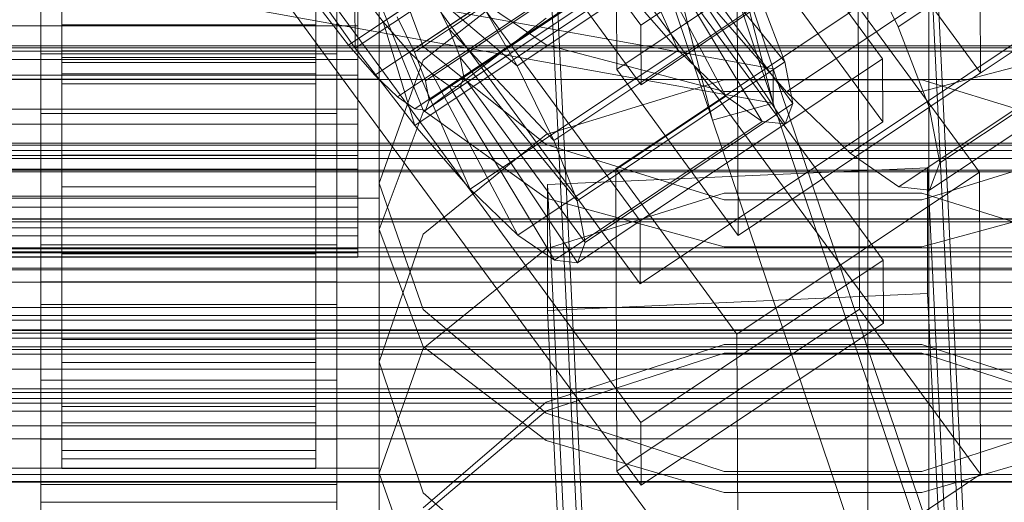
# Model space of a CAD drawing. Header units: millimetres. Extents: x -4395 to 65662, y -65530 to 6847.
# Tile 357 of 656: x 132 to 179, y -33991 to -33968. Entities that reach past the tile are written whole.
import ezdxf

# ---------------------------------------------------------------- set-up
doc = ezdxf.new("R2010")
doc.units = ezdxf.units.MM
for name, color, linetype, lineweight in [('COTAS_O', 1, 'Continuous', 0), ('COTAS_P', 1, 'Continuous', 0), ('frontal_briquetadora', 7, 'Continuous', 0), ('frontal_C01', 7, 'Continuous', 0), ('frontal_C02', 7, 'Continuous', 0), ('frontal_C03', 7, 'Continuous', 0), ('frontal_fines-r33-C07-C02', 7, 'Continuous', 0), ('frontal_secador', 7, 'Continuous', 0)]:
    doc.layers.add(name, color=color, linetype=linetype, lineweight=lineweight)
doc.dimstyles.new('R19_100', dxfattribs={"dimtxt": 250, "dimasz": 150, "dimexe": 150, "dimexo": 80, "dimgap": 100, "dimtad": 1, "dimtih": 1, "dimtoh": 1, "dimdsep": 46, "dimcen": 0.09, "dimadec": 0, "dimazin": 0, "dimtfac": 1, "dimtdec": 4, "dimtofl": 0, "dimtmove": 0, "dimatfit": 3, "dimfxl": 1, "dimtolj": 1, "dimtzin": 0, "dimarcsym": 0})

# ---------------------------------------------------------------- blocks, each defined once
blk = doc.blocks.new('DIM_R33_43')
at = {"layer": 'COTAS_O'}
for p, q in [((-1725, -33700), (-1575, -33655)), ((1725, -33700), (1575, -33655)), ((-1725, -34400), (-1725, -33700)), ((-1725, -33700), (1725, -33700)), ((-1725, -33700), (-1575, -33745)), ((1725, -33700), (1575, -33745)), ((1725, -34400), (1725, -33700))]:
    blk.add_line(p, q, dxfattribs=at)
blk.add_text('3450 O', height=250, dxfattribs=at).set_placement((0, -33600))
blk = doc.blocks.new('DIM_R33_44')
at = {"layer": 'COTAS_P'}
for p, q in [((-150, -32200), (550, -32200)), ((550, -32200), (505, -32350)), ((550, -34800), (550, -32200)), ((550, -32200), (595, -32350)), ((550, -34800), (505, -34650)), ((550, -34800), (595, -34650)), ((-150, -34800), (550, -34800))]:
    blk.add_line(p, q, dxfattribs=at)
blk.add_text('2600 P', height=250, rotation=90, dxfattribs=at).set_placement((450, -33500))
blk = doc.blocks.new('DIM_R33_47')
at = {"layer": 'COTAS_O'}
for p, q in [((-650, -34200), (-500, -34155)), ((650, -34200), (500, -34155)), ((-650, -34900), (-650, -34200)), ((-650, -34200), (650, -34200)), ((-650, -34200), (-500, -34245)), ((650, -34200), (500, -34245)), ((650, -34900), (650, -34200))]:
    blk.add_line(p, q, dxfattribs=at)
blk.add_text('1300 O', height=250, dxfattribs=at).set_placement((0, -34100))

msp = doc.modelspace()

# ---------------------------------------------------------------- linework, layer by layer
at = {"layer": 'frontal_briquetadora'}
for p, q in [((151.08, -33969.438), (149, -33963.807)), ((149, -33978.088), (149, -33963.807)), ((151.08, -33965.4), (156.907, -33969.359)), ((151.08, -33970.084), (156.906, -33965.539)), ((151.08, -33972.452), (149, -33967.266)), ((151.08, -33972.541), (156.907, -33968.093)), ((156.906, -33974.075), (151.08, -33969.438)), ((156.907, -33969.359), (165.327, -33971.557)), ((174.673, -33971.557), (183.093, -33969.359)), ((149, -33975.899), (151.08, -33970.084)), ((165.326, -33971.009), (156.906, -33973.591)), ((174.674, -33971.009), (165.326, -33971.009)), ((183.094, -33973.591), (174.674, -33971.009)), ((165.327, -33971.557), (174.673, -33971.557)), ((149, -33978.088), (151.08, -33972.541)), ((156.907, -33976.61), (151.08, -33972.452)), ((156.906, -33973.591), (151.08, -33978.321)), ((165.326, -33976.695), (156.906, -33974.075)), ((183.094, -33974.075), (174.674, -33976.695)), ((151.08, -33981.875), (149, -33975.899)), ((149, -33989.624), (149, -33975.899)), ((165.327, -33976.379), (156.907, -33979.002)), ((165.327, -33978.918), (156.907, -33976.61)), ((174.674, -33976.695), (165.326, -33976.695)), ((174.673, -33976.379), (165.327, -33976.379)), ((183.093, -33979.002), (174.673, -33976.379)), ((183.093, -33976.61), (174.673, -33978.918)), ((149, -33978.088), (151.08, -33983.634)), ((151.08, -33978.321), (149, -33984.362)), ((156.907, -33979.002), (151.08, -33983.729)), ((174.673, -33978.918), (165.327, -33978.918)), ((156.906, -33986.783), (151.08, -33981.875)), ((151.08, -33983.634), (156.907, -33988.082)), ((165.326, -33983.539), (156.906, -33986.271)), ((174.674, -33983.539), (165.326, -33983.539)), ((183.094, -33986.271), (174.674, -33983.539)), ((151.08, -33983.729), (149, -33989.624)), ((156.907, -33986.673), (165.327, -33983.95)), ((165.327, -33983.95), (174.673, -33983.95)), ((174.673, -33983.95), (183.093, -33986.673)), ((149, -33997.699), (149, -33984.362)), ((149, -33984.362), (151.08, -33990.56)), ((156.906, -33986.271), (151.08, -33991.269)), ((151.08, -33991.58), (156.907, -33986.673)), ((165.326, -33989.552), (156.906, -33986.783)), ((183.094, -33986.783), (174.674, -33989.552)), ((156.907, -33988.082), (165.327, -33990.551)), ((174.673, -33990.551), (183.093, -33988.082)), ((149, -33989.624), (151.08, -33995.519)), ((174.674, -33989.552), (165.326, -33989.552)), ((151.08, -33990.56), (156.906, -33995.642)), ((165.327, -33990.551), (174.673, -33990.551))]:
    msp.add_line(p, q, dxfattribs=at)
at = {"layer": 'frontal_C01'}
for p, q in [((133, -33969.785), (133, -33923.737)), ((147, -33923.737), (147, -33969.785)), ((133, -33926.559), (133, -33972.607)), ((147, -33972.607), (147, -33926.559)), ((161.379, -33968.426), (133.847, -33930.715)), ((133, -33978.817), (133, -33932.769)), ((147, -33932.769), (147, -33978.817)), ((133.859, -33933.538), (161.391, -33971.249)), ((133, -33935.591), (133, -33981.64)), ((147, -33981.64), (147, -33935.591)), ((174.943, -33956.675), (177.811, -34016.239)), ((160.247, -33970.524), (160.19, -33956.976)), ((177.451, -33970.674), (177.394, -33957.125)), ((159.83, -34017.035), (156.962, -33957.472)), ((134, -33959.63), (134, -33968.41)), ((146, -33968.41), (146, -33959.63)), ((134, -33960.363), (134, -33969.956)), ((146, -33969.956), (146, -33960.363)), ((134, -33960.476), (134, -33970.196)), ((134, -33960.726), (134, -33970.723)), ((146, -33970.196), (146, -33960.476)), ((146, -33970.723), (146, -33960.726)), ((172.847, -33960.719), (161.379, -33968.426)), ((177.811, -34021.885), (174.943, -33962.321)), ((159.83, -34022.681), (156.962, -33963.118)), ((171.715, -33962.817), (160.247, -33970.524)), ((177.451, -33970.674), (171.715, -33962.817)), ((161.391, -33971.249), (172.859, -33963.542)), ((165.926, -33964.833), (165.983, -33978.381)), ((134, -33968.41), (134, -33965.487)), ((146, -33965.487), (146, -33968.41)), ((133, -33980.568), (133, -33967.019)), ((133, -33976.613), (133, -33967.019)), ((147, -33967.019), (147, -33980.568)), ((147, -33967.019), (147, -33976.613)), ((134, -33967.947), (134, -33969.956)), ((146, -33969.956), (146, -33967.947)), ((134, -33968.41), (146, -33968.41)), ((134, -33970.196), (134, -33968.41)), ((146, -33968.41), (146, -33970.196)), ((161.379, -33968.426), (161.391, -33971.249)), ((147, -33969.785), (133, -33969.785)), ((133, -33969.785), (133, -33972.607)), ((134, -33969.956), (134, -33970.723)), ((134, -33969.956), (146, -33969.956)), ((134, -33970.196), (146, -33970.196)), ((134, -33970.723), (134, -33970.196)), ((146, -33970.723), (146, -33969.956)), ((146, -33970.196), (146, -33970.723)), ((147, -33972.607), (147, -33969.785)), ((160.247, -33970.524), (165.983, -33978.381)), ((165.983, -33978.381), (177.451, -33970.674)), ((131, -33970.971), (149, -33970.971)), ((134, -33970.723), (146, -33970.723)), ((149, -33970.971), (149, -33976.616)), ((149, -33970.971), (149, -34016.636)), ((133, -33972.607), (147, -33972.607)), ((149, -33976.616), (131, -33976.616)), ((147, -33976.613), (133, -33976.613)), ((133, -33976.613), (133, -33990.161)), ((147, -33990.161), (147, -33976.613)), ((149, -34022.281), (149, -33976.616)), ((147, -33978.817), (133, -33978.817)), ((133, -33978.817), (133, -33981.64)), ((147, -33981.64), (147, -33978.817)), ((147, -33980.568), (133, -33980.568)), ((133, -33980.568), (133, -33990.161)), ((147, -33990.161), (147, -33980.568)), ((133, -33981.64), (147, -33981.64)), ((133, -33990.161), (147, -33990.161))]:
    msp.add_line(p, q, dxfattribs=at)
at = {"layer": 'frontal_C02'}
for p, q in [((147.554, -33969.361), (361.352, -33826.385)), ((150.672, -33969.7), (364.471, -33826.725)), ((148.798, -33970.789), (362.596, -33827.814)), ((151.191, -33971.05), (364.989, -33828.075)), ((149.865, -33971.82), (363.664, -33828.845)), ((151.369, -33971.984), (365.168, -33829.009)), ((150.683, -33972.383), (364.482, -33829.407)), ((151.196, -33972.439), (364.995, -33829.463)), ((173.554, -33968.499), (357.863, -33845.244)), ((168.263, -33971.572), (352.572, -33848.318)), ((175.016, -33972.308), (359.326, -33849.053)), ((171.275, -33974.481), (355.584, -33851.227)), ((175.521, -33974.944), (359.83, -33851.689)), ((173.584, -33976.069), (357.893, -33852.814)), ((175.032, -33976.227), (359.341, -33852.972)), ((145.277, -33932.493), (172.809, -33970.016)), ((172.821, -33972.996), (145.289, -33935.474)), ((161.341, -33977.685), (133.809, -33940.162)), ((133, -33988.023), (133, -33942.205)), ((145.315, -33942.031), (172.847, -33979.553)), ((147, -33942.205), (147, -33988.023)), ((133.821, -33943.143), (161.353, -33980.665)), ((172.859, -33982.534), (145.327, -33945.011)), ((133, -33945.185), (133, -33991.004)), ((147, -33991.004), (147, -33945.185)), ((161.379, -33987.222), (133.847, -33949.7)), ((133, -33997.561), (133, -33951.742)), ((147, -33951.742), (147, -33997.561)), ((133.859, -33952.68), (161.391, -33990.203)), ((133, -33954.723), (133, -34000.541)), ((147, -34000.541), (147, -33954.723)), ((159.022, -33961.691), (149.192, -33968.265)), ((162.14, -33962.031), (152.311, -33968.605)), ((147.868, -33969.516), (157.698, -33962.942)), ((160.266, -33963.12), (150.436, -33969.694)), ((163.144, -33969.61), (160.266, -33963.12)), ((162.659, -33963.381), (152.829, -33969.955)), ((168.196, -33970.16), (162.659, -33963.381)), ((161.333, -33964.151), (151.503, -33970.725)), ((155.535, -33970.351), (165.365, -33963.778)), ((165.397, -33971.786), (161.333, -33964.151)), ((171.232, -33963.775), (173.554, -33968.499)), ((162.837, -33964.315), (153.008, -33970.889)), ((168.573, -33972.132), (162.837, -33964.315)), ((134, -33964.756), (134, -33969.643)), ((146, -33969.643), (146, -33964.756)), ((162.151, -33964.714), (152.321, -33971.287)), ((162.664, -33964.769), (152.835, -33971.343)), ((167.125, -33972.974), (162.151, -33964.714)), ((168.208, -33973.092), (162.664, -33964.769)), ((147.868, -33969.516), (145.047, -33965.479)), ((134, -33966.241), (134, -33968.446)), ((134, -33968.446), (134, -33966.255)), ((134, -33971.194), (134, -33966.255)), ((146, -33968.446), (146, -33966.241)), ((146, -33966.255), (146, -33968.446)), ((146, -33966.255), (146, -33971.194)), ((148, -33966.241), (148, -33968.446)), ((153.275, -33966.375), (155.535, -33970.351)), ((147.856, -33966.536), (147.868, -33969.516)), ((147.856, -33966.536), (149.192, -33968.265)), ((150.688, -33973.167), (160.518, -33966.594)), ((152.311, -33968.605), (151.488, -33966.931)), ((151.488, -33966.931), (155.535, -33970.351)), ((160.518, -33966.594), (163.144, -33969.61)), ((157.272, -33973.884), (167.102, -33967.311)), ((168.196, -33970.16), (167.102, -33967.311)), ((134, -33970.051), (134, -33967.736)), ((146, -33967.736), (146, -33970.051)), ((147.554, -33969.361), (146.218, -33967.631)), ((148, -33970.051), (148, -33967.736)), ((160.19, -33975.227), (171.658, -33967.558)), ((168.263, -33971.572), (164.752, -33967.54)), ((171.658, -33967.558), (171.715, -33981.864)), ((171.658, -33967.558), (177.394, -33975.375)), ((149.192, -33968.265), (150.688, -33973.167)), ((149.192, -33968.265), (150.436, -33969.694)), ((149.85, -33968.027), (150.672, -33969.7)), ((-148, -33968.446), (148, -33968.446)), ((146, -33968.446), (134, -33968.446)), ((134, -33968.446), (134, -33970.786)), ((146, -33970.786), (146, -33968.446)), ((148, -33968.446), (148, -33970.786)), ((152.829, -33969.955), (152.311, -33968.605)), ((152.311, -33968.605), (157.272, -33973.884)), ((173.554, -33968.499), (175.016, -33972.308)), ((134, -33970.051), (134, -33969.643)), ((134, -33969.643), (134, -33974.582)), ((134, -33969.643), (146, -33969.643)), ((146, -33974.582), (146, -33969.643)), ((146, -33969.643), (146, -33970.051)), ((148.798, -33970.789), (147.554, -33969.361)), ((150.688, -33973.167), (147.868, -33969.516)), ((150.436, -33969.694), (153.314, -33976.184)), ((150.436, -33969.694), (151.503, -33970.725)), ((150.672, -33969.7), (151.191, -33971.05)), ((153.314, -33976.184), (163.144, -33969.61)), ((163.144, -33969.61), (165.397, -33971.786)), ((-148, -33970.051), (148, -33970.051)), ((134, -33972.391), (134, -33970.051)), ((146, -33970.051), (134, -33970.051)), ((146, -33970.051), (146, -33972.391)), ((148, -33972.391), (148, -33970.051)), ((153.008, -33970.889), (152.829, -33969.955)), ((152.829, -33969.955), (158.366, -33976.734)), ((158.366, -33976.734), (168.196, -33970.16)), ((172.809, -33970.016), (161.341, -33977.685)), ((168.573, -33972.132), (168.196, -33970.16)), ((172.821, -33972.996), (172.809, -33970.016)), ((155.535, -33970.351), (157.272, -33973.884)), ((-148, -33970.786), (148, -33970.786)), ((134, -33970.786), (134, -33971.194)), ((146, -33970.786), (134, -33970.786)), ((134, -33970.786), (134, -33973.101)), ((146, -33971.194), (146, -33970.786)), ((146, -33973.101), (146, -33970.786)), ((148, -33970.786), (148, -33973.101)), ((149.865, -33971.82), (148.798, -33970.789)), ((151.191, -33971.05), (151.369, -33971.984)), ((151.503, -33970.725), (155.567, -33978.36)), ((151.503, -33970.725), (152.321, -33971.287)), ((152.835, -33971.343), (153.008, -33970.889)), ((153.008, -33970.889), (158.743, -33978.706)), ((134, -33971.194), (146, -33971.194)), ((134, -33976.081), (134, -33971.194)), ((146, -33971.194), (146, -33976.081)), ((152.321, -33971.287), (157.295, -33979.547)), ((152.321, -33971.287), (152.835, -33971.343)), ((152.835, -33971.343), (158.378, -33979.665)), ((171.275, -33974.481), (168.263, -33971.572)), ((150.683, -33972.383), (149.865, -33971.82)), ((151.369, -33971.984), (151.196, -33972.439)), ((155.567, -33978.36), (165.397, -33971.786)), ((165.397, -33971.786), (167.125, -33972.974)), ((-148, -33972.391), (148, -33972.391)), ((134, -33974.596), (134, -33972.391)), ((134, -33972.391), (134, -33974.582)), ((146, -33972.391), (134, -33972.391)), ((146, -33974.582), (146, -33972.391)), ((146, -33972.391), (146, -33974.596)), ((148, -33974.596), (148, -33972.391)), ((151.196, -33972.439), (150.683, -33972.383)), ((158.743, -33978.706), (168.573, -33972.132)), ((168.208, -33973.092), (168.573, -33972.132)), ((175.016, -33972.308), (175.521, -33974.944)), ((157.295, -33979.547), (167.125, -33972.974)), ((161.353, -33980.665), (172.821, -33972.996)), ((167.125, -33972.974), (168.208, -33973.092)), ((-148, -33973.101), (148, -33973.101)), ((134, -33973.101), (134, -33976.081)), ((146, -33973.101), (134, -33973.101)), ((134, -33973.101), (134, -33975.233)), ((146, -33976.081), (146, -33973.101)), ((146, -33975.233), (146, -33973.101)), ((148, -33973.101), (148, -33975.233)), ((153.314, -33976.184), (150.688, -33973.167)), ((158.378, -33979.665), (168.208, -33973.092)), ((157.272, -33973.884), (158.366, -33976.734)), ((-148, -33974.596), (148, -33974.596)), ((134, -33974.582), (134, -33979.239)), ((134, -33974.582), (146, -33974.582)), ((134, -33976.517), (134, -33974.596)), ((134, -33974.596), (134, -33979.239)), ((146, -33974.596), (134, -33974.596)), ((146, -33979.239), (146, -33974.582)), ((146, -33979.239), (146, -33974.596)), ((146, -33974.596), (146, -33976.517)), ((148, -33976.517), (148, -33974.596)), ((173.584, -33976.069), (171.275, -33974.481)), ((-148, -33975.233), (148, -33975.233)), ((134, -33975.233), (134, -33980.583)), ((146, -33975.233), (134, -33975.233)), ((134, -33975.233), (134, -33977.037)), ((146, -33980.583), (146, -33975.233)), ((146, -33977.037), (146, -33975.233)), ((148, -33975.233), (148, -33977.037)), ((156.962, -33975.961), (174.943, -33975.168)), ((160.247, -33989.534), (160.19, -33975.227)), ((165.926, -33983.044), (160.19, -33975.227)), ((174.943, -33975.168), (174.943, -33981.13)), ((174.943, -33975.168), (177.811, -34034.434)), ((175.521, -33974.944), (175.032, -33976.227)), ((177.394, -33975.375), (165.926, -33983.044)), ((177.451, -33989.682), (177.394, -33975.375)), ((134, -33976.081), (146, -33976.081)), ((134, -33980.583), (134, -33976.081)), ((146, -33976.081), (146, -33980.583)), ((155.567, -33978.36), (153.314, -33976.184)), ((156.962, -33981.923), (156.962, -33975.961)), ((159.83, -34035.227), (156.962, -33975.961)), ((175.032, -33976.227), (173.584, -33976.069)), ((-148, -33976.517), (148, -33976.517)), ((134, -33978.022), (134, -33976.517)), ((134, -33976.517), (134, -33983.294)), ((146, -33976.517), (134, -33976.517)), ((146, -33983.294), (146, -33976.517)), ((146, -33976.517), (146, -33978.022)), ((148, -33978.022), (148, -33976.517)), ((158.366, -33976.734), (158.743, -33978.706)), ((-148, -33977.037), (148, -33977.037)), ((134, -33977.037), (134, -33984.391)), ((146, -33977.037), (134, -33977.037)), ((134, -33977.037), (134, -33978.39)), ((146, -33984.391), (146, -33977.037)), ((146, -33978.39), (146, -33977.037)), ((148, -33977.037), (148, -33978.39)), ((-148, -33978.022), (148, -33978.022)), ((134, -33979.009), (134, -33978.022)), ((134, -33978.022), (134, -33986.471)), ((146, -33978.022), (134, -33978.022)), ((146, -33986.471), (146, -33978.022)), ((146, -33978.022), (146, -33979.009)), ((148, -33979.009), (148, -33978.022)), ((161.341, -33977.685), (161.353, -33980.665)), ((-148, -33978.39), (148, -33978.39)), ((134, -33978.39), (134, -33987.247)), ((146, -33978.39), (134, -33978.39)), ((134, -33978.39), (134, -33979.2)), ((146, -33987.247), (146, -33978.39)), ((146, -33979.2), (146, -33978.39)), ((148, -33978.39), (148, -33979.2)), ((157.295, -33979.547), (155.567, -33978.36)), ((-148, -33979.009), (148, -33979.009)), ((134, -33979.411), (134, -33979.009)), ((134, -33979.009), (134, -33988.555)), ((146, -33979.009), (134, -33979.009)), ((146, -33988.555), (146, -33979.009)), ((146, -33979.009), (146, -33979.411)), ((148, -33979.411), (148, -33979.009)), ((158.743, -33978.706), (158.378, -33979.665)), ((-148, -33979.2), (148, -33979.2)), ((-148, -33979.411), (148, -33979.411)), ((134, -33979.2), (134, -33988.957)), ((146, -33979.2), (134, -33979.2)), ((134, -33979.2), (134, -33979.411)), ((134, -33979.239), (134, -33983.294)), ((134, -33979.239), (146, -33979.239)), ((134, -33979.411), (134, -33989.403)), ((146, -33979.411), (134, -33979.411)), ((146, -33988.957), (146, -33979.2)), ((146, -33979.411), (146, -33979.2)), ((146, -33983.294), (146, -33979.239)), ((146, -33989.403), (146, -33979.411)), ((148, -33979.2), (148, -33979.411)), ((158.378, -33979.665), (157.295, -33979.547)), ((172.847, -33979.553), (161.379, -33987.222)), ((172.859, -33982.534), (172.847, -33979.553)), ((134, -33980.583), (146, -33980.583)), ((134, -33984.391), (134, -33980.583)), ((146, -33980.583), (146, -33984.391)), ((174.943, -33981.13), (156.962, -33981.923)), ((177.811, -34040.396), (174.943, -33981.13)), ((159.83, -34041.189), (156.962, -33981.923)), ((171.715, -33981.864), (160.247, -33989.534)), ((177.451, -33989.682), (171.715, -33981.864)), ((161.391, -33990.203), (172.859, -33982.534)), ((165.926, -33983.044), (165.983, -33997.351)), ((134, -33983.294), (134, -33986.471)), ((134, -33983.294), (146, -33983.294)), ((146, -33986.471), (146, -33983.294)), ((134, -33984.391), (146, -33984.391)), ((134, -33987.247), (134, -33984.391)), ((146, -33984.391), (146, -33987.247)), ((133, -33999.526), (133, -33985.22)), ((133, -33985.22), (147, -33985.22)), ((133, -33994.765), (133, -33985.22)), ((147, -33985.22), (147, -33999.526)), ((147, -33985.22), (147, -33994.765)), ((134, -33986.471), (134, -33988.555)), ((134, -33986.471), (146, -33986.471)), ((146, -33988.555), (146, -33986.471)), ((134, -33987.247), (146, -33987.247)), ((134, -33988.957), (134, -33987.247)), ((146, -33987.247), (146, -33988.957)), ((161.379, -33987.222), (161.391, -33990.203)), ((147, -33988.023), (133, -33988.023)), ((133, -33988.023), (133, -33991.004)), ((147, -33991.004), (147, -33988.023)), ((134, -33988.555), (134, -33989.403)), ((134, -33988.555), (146, -33988.555)), ((146, -33989.403), (146, -33988.555)), ((134, -33988.957), (146, -33988.957)), ((134, -33989.403), (134, -33988.957)), ((146, -33988.957), (146, -33989.403)), ((131, -33989.393), (149, -33989.393)), ((134, -33989.403), (146, -33989.403)), ((149, -33989.393), (149, -33995.354)), ((149, -33989.393), (149, -34034.829)), ((160.247, -33989.534), (165.983, -33997.351)), ((165.983, -33997.351), (177.451, -33989.682)), ((133, -33991.004), (147, -33991.004))]:
    msp.add_line(p, q, dxfattribs=at)
at = {"layer": 'frontal_C03'}
for p, q in [((1270, -33969.407), (-1230, -33969.407)), ((1270, -33969.492), (-1230, -33969.492)), ((1270, -33974.107), (-1230, -33974.107)), ((1270, -33974.349), (-1230, -33974.349)), ((1270, -33975.291), (-1230, -33975.291)), ((1270, -33975.358), (-1230, -33975.358)), ((1270, -33978.963), (-1230, -33978.963)), ((1270, -33979.152), (-1230, -33979.152)), ((1270, -33981.785), (-1230, -33981.785)), ((1270, -33982.171), (-1230, -33982.171)), ((1270, -33982.837), (-1230, -33982.837)), ((1270, -33982.875), (-1230, -33982.875)), ((1270, -33983.238), (-1230, -33983.238)), ((-1230, -33983.769), (1270, -33983.769)), ((1270, -33984.711), (-1230, -33984.711)), ((1270, -33985.643), (-1230, -33985.643)), ((1270, -33985.813), (-1230, -33985.813)), ((1270, -33986.096), (-1230, -33986.096)), ((1270, -33986.309), (-1230, -33986.309)), ((1270, -33986.695), (-1230, -33986.695)), ((1516, -33990.023), (-1476, -33990.023)), ((1516, -33990.049), (-1476, -33990.049))]:
    msp.add_line(p, q, dxfattribs=at)
at = {"layer": 'frontal_fines-r33-C07-C02'}
for p, q in [((89.057, -33665.892), (167.647, -33972.112)), ((164.77, -33972.922), (86.179, -33666.703)), ((167.647, -33970.494), (124.189, -33841.827)), ((167.647, -33972.112), (124.189, -33843.445)), ((121.311, -33844.255), (164.77, -33972.922)), ((175, -33890.134), (175, -33993.882)), ((172.123, -33994.693), (172.123, -33890.945)), ((49.106, -33949.123), (167.647, -33970.494)), ((167.647, -33972.112), (49.106, -33950.741)), ((167.647, -33970.494), (88.911, -33956.299)), ((88.911, -33957.917), (167.647, -33972.112)), ((167.647, -33972.112), (167.647, -33970.494)), ((175, -33992.264), (167.647, -33970.494)), ((167.647, -33972.112), (164.77, -33972.922)), ((175, -33993.882), (167.647, -33972.112)), ((164.77, -33972.922), (172.123, -33994.693))]:
    msp.add_line(p, q, dxfattribs=at)
at = {"layer": 'frontal_secador'}
for p, q in [((1250, -33969.659), (-1250, -33969.659)), ((-1250, -33971), (1250, -33971)), ((1250, -33974), (-1250, -33974)), ((-1250, -33974.728), (1250, -33974.728)), ((-1250, -33977.588), (1250, -33977.588)), ((1250, -33977.611), (-1250, -33977.611)), ((1250, -33977.728), (-1250, -33977.728)), ((-1250, -33979.387), (1250, -33979.387)), ((1250, -33979.918), (-1250, -33979.918)), ((-1250, -33980), (1250, -33980)), ((1250, -33980.588), (-1250, -33980.588)), ((1250, -33982.387), (-1250, -33982.387)), ((1250, -33983), (-1250, -33983)), ((-1250, -33983.65), (1250, -33983.65)), ((1250, -33984), (-1250, -33984)), ((1250, -33987.382), (-1250, -33987.382)), ((-1250, -33988), (1250, -33988)), ((1250, -33989.689), (-1250, -33989.689))]:
    msp.add_line(p, q, dxfattribs=at)

# ---------------------------------------------------------------- dimensions: what is measured, and where the dimension line sits
at = {"layer": 'COTAS_O'}
for p1, p2, picture, middle in [((-1725, -34400), (1725, -34400), 'DIM_R33_43', (0, -33700)), ((-650, -34900), (650, -34900), 'DIM_R33_47', (0, -34200))]:
    dim = msp.add_aligned_dim(p1=p1, p2=p2, distance=700, text='<> O', dimstyle='R19_100', dxfattribs=at)
    dim.commit()
    dim.dimension.update_dxf_attribs({"geometry": picture, "text_midpoint": middle})
at = {"layer": 'COTAS_P'}
dim = msp.add_aligned_dim(p1=(-150, -34800), p2=(-150, -32200), distance=-700, text='<> P', dimstyle='R19_100', dxfattribs=at)
dim.commit()
dim.dimension.update_dxf_attribs({"geometry": 'DIM_R33_44', "text_midpoint": (550, -33500)})

doc.saveas('drawing.dxf')
